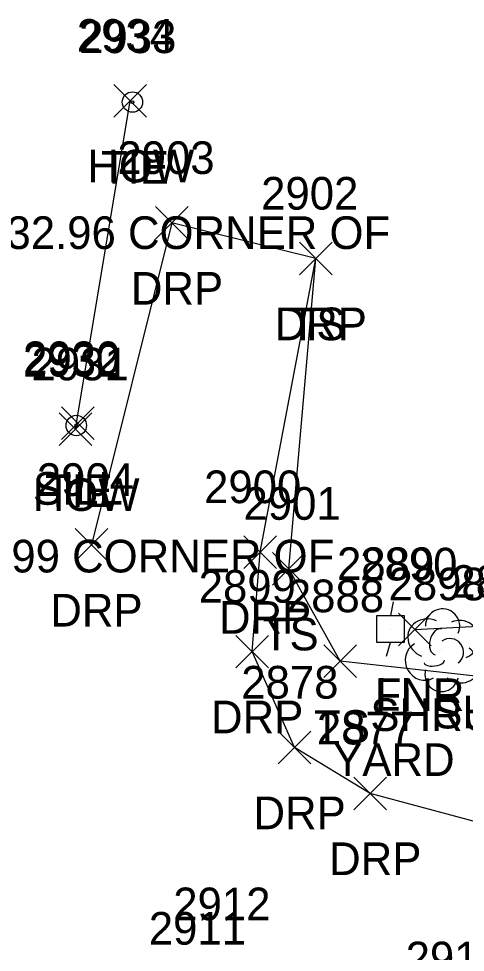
# Model space of a CAD drawing. Extents: x 1678863 to 1683592, y 407783 to 418211.
# Drawn here: x 1680381.7 to 1680409, y 415046.7 to 415103.8 of the extents above; entities that cross this region are included whole.
import ezdxf

# ---------------------------------------------------------------- set-up
doc = ezdxf.new("R2010")
doc.units = 0
for name, color, linetype in [('C_A', 7, 'Continuous'), ('C_C', 7, 'Continuous'), ('C_I', 7, 'Continuous'), ('CBP', 7, 'Continuous'), ('L_A', 7, 'Continuous'), ('L_I', 7, 'Continuous'), ('L_TIC', 7, 'Continuous'), ('LBC', 7, 'Continuous'), ('LELB', 7, 'Continuous'), ('LFNC', 7, 'Continuous'), ('LSH', 7, 'Continuous'), ('R_A', 7, 'Continuous'), ('R_I', 7, 'Continuous'), ('R_TIC', 7, 'Continuous'), ('RDP', 7, 'Continuous'), ('U_A', 7, 'Continuous'), ('U_C', 7, 'Continuous'), ('U_I', 7, 'Continuous'), ('ULP', 7, 'Continuous')]:
    doc.layers.add(name, color=color, linetype=linetype)

msp = doc.modelspace()

# ---------------------------------------------------------------- linework, layer by layer
at = {"layer": 'CBP'}
for centre, radius in [((1680388.632, 415098.731), 0.625), ((1680388.632, 415098.731), 0.0833), ((1680385.198, 415078.92), 0.625), ((1680385.198, 415078.92), 0.0833)]:
    msp.add_circle(centre, radius, dxfattribs=at)
at = {"layer": 'L_TIC'}
for points in [[(1680387.488, 415097.809), (1680389.488, 415099.809)], [(1680389.488, 415097.809), (1680387.488, 415099.809)], [(1680398.847, 415088.143), (1680400.847, 415090.143)], [(1680400.847, 415088.143), (1680398.847, 415090.143)], [(1680384.287, 415078.066), (1680386.287, 415080.066)], [(1680386.287, 415078.066), (1680384.287, 415080.066)], [(1680384.149, 415077.687), (1680386.149, 415079.687)], [(1680386.149, 415077.687), (1680384.149, 415079.687)], [(1680397.203, 415069.146), (1680399.203, 415071.146)], [(1680399.203, 415069.146), (1680397.203, 415071.146)], [(1680404.918, 415065.43), (1680406.918, 415067.43)], [(1680406.918, 415065.43), (1680404.918, 415067.43)], [(1680400.343, 415063.484), (1680402.343, 415065.484)], [(1680402.343, 415063.484), (1680400.343, 415065.484)]]:
    msp.add_lwpolyline(points, dxfattribs=at)
at = {"layer": 'LBC'}
msp.add_lwpolyline([(1680385.149, 415078.687), (1680388.488, 415098.809)], dxfattribs=at)
at = {"layer": 'LELB'}
msp.add_lwpolyline([(1680419.892, 415103.345), (1680422.293, 415099.906), (1680420.435, 415079.818), (1680417.794, 415066.316), (1680413.133, 415063.173), (1680401.343, 415064.484), (1680398.203, 415070.146), (1680399.847, 415089.143)], dxfattribs=at)
at = {"layer": 'LFNC'}
msp.add_lwpolyline([(1680405.918, 415066.43), (1680413.683, 415066.824), (1680416.127, 415081.471)], dxfattribs=at)
at = {"layer": 'LSH'}
msp.add_line((1680407.565, 415065.209), (1680407.565, 415065.209), dxfattribs=at)
msp.add_line((1680407.565, 415065.209), (1680407.565, 415065.209), dxfattribs=at)
msp.add_arc((1680407.612, 415066.643), 1.047, 335.5272, 180.9563, dxfattribs=at)
for centre, major_axis, ratio, start_param, end_param in [((1680406.774, 415065.875), (1.21, -0.512), 0.895232, 1.570796, 4.712389), ((1680408.607, 415065.792), (-1.141, -0.483), 0.949671, 1.570796, 4.712389), ((1680407.357, 415065.667), (-0.208, -0.792), 0.645439, 3.141593, 6.283185), ((1680406.482, 415064.5), (0.584, -1.042), 0.959034, 3.141593, 6.283185), ((1680408.065, 415065.042), (-0.5, 0.667), 0.989748, 3.141593, 6.283185), ((1680408.566, 415064.375), (-1.09, 0.792), 0.841452, 1.570796, 4.712389), ((1680407.107, 415064.458), (-0.625, -0.083), 0.423636, 0, 3.141593), ((1680407.566, 415063.709), (0.265, 1.061), 0.942809, 1.570796, 4.712389)]:
    msp.add_ellipse(centre, major_axis=major_axis, ratio=ratio, start_param=start_param, end_param=end_param, dxfattribs=at)
at = {"layer": 'R_TIC'}
for points in [[(1680390.05, 415090.324), (1680392.05, 415092.324)], [(1680392.05, 415090.324), (1680390.05, 415092.324)], [(1680398.847, 415088.143), (1680400.847, 415090.143)], [(1680400.847, 415088.143), (1680398.847, 415090.143)], [(1680385.121, 415070.607), (1680387.121, 415072.607)], [(1680387.121, 415070.607), (1680385.121, 415072.607)], [(1680395.442, 415070.164), (1680397.442, 415072.164)], [(1680397.442, 415070.164), (1680395.442, 415072.164)], [(1680394.955, 415064.068), (1680396.955, 415066.068)], [(1680396.955, 415064.068), (1680394.955, 415066.068)], [(1680397.553, 415058.194), (1680399.553, 415060.194)], [(1680399.553, 415058.194), (1680397.553, 415060.194)], [(1680402.182, 415055.385), (1680404.182, 415057.385)], [(1680404.182, 415055.385), (1680402.182, 415057.385)]]:
    msp.add_lwpolyline(points, dxfattribs=at)
at = {"layer": 'RDP'}
msp.add_lwpolyline([(1680428.11, 415053.837), (1680422.858, 415051.817), (1680415.336, 415053.111), (1680403.182, 415056.385), (1680398.553, 415059.194), (1680395.955, 415065.068), (1680396.442, 415071.164), (1680399.847, 415089.143), (1680391.05, 415091.324), (1680386.121, 415071.607)], dxfattribs=at)
at = {"layer": 'ULP'}
for p, q in [((1680404.589, 415068.123), (1680404.423, 415067.29)), ((1680403.589, 415065.623), (1680403.589, 415067.29)), ((1680403.589, 415067.29), (1680405.256, 415067.29)), ((1680405.256, 415067.29), (1680405.256, 415065.623)), ((1680404.423, 415066.456), (1680404.423, 415066.456)), ((1680405.256, 415065.623), (1680403.589, 415065.623)), ((1680404.173, 415064.79), (1680404.423, 415065.623))]:
    msp.add_line(p, q, dxfattribs=at)

# ---------------------------------------------------------------- texts
at = {"layer": 'C_A'}
for p in [(1680386.711, 415093.731), (1680383.276, 415073.92)]:
    msp.add_text('TIE', height=2, dxfattribs=at).set_placement(p)
at = {"layer": 'C_C'}
for s, p in [('TIE DIST IS 32.96 CORNER OF', (1680365.916, 415089.731)), ('TIE DIST IS 40.99 CORNER OF', (1680362.497, 415069.92))]:
    msp.add_text(s, height=2, dxfattribs=at).set_placement(p)
at = {"layer": 'C_I'}
for s, p in [('2933', (1680385.372, 415101.731)), ('2932', (1680381.938, 415081.92))]:
    msp.add_text(s, height=2, dxfattribs=at).set_placement(p)
at = {"layer": 'L_A'}
for s, p in [('HOW', (1680385.874, 415093.809)), ('TS', (1680398.256, 415084.143)), ('SILL', (1680382.547, 415074.066)), ('HOW', (1680382.535, 415073.687)), ('TS', (1680396.612, 415065.146)), ('FNR', (1680403.454, 415061.43)), ('SHRUB', (1680403.195, 415060.209)), ('SHRUB', (1680407.039, 415060.366)), ('TS', (1680399.752, 415059.484))]:
    msp.add_text(s, height=2, dxfattribs=at).set_placement(p)
at = {"layer": 'L_I'}
for s, p in [('2934', (1680385.228, 415101.809)), ('2902', (1680396.508, 415092.143)), ('2930', (1680381.94, 415082.066)), ('2931', (1680382.456, 415081.687)), ('2901', (1680395.431, 415073.146)), ('2890', (1680402.572, 415069.43)), ('2898', (1680404.306, 415068.209)), ('2897', (1680408.15, 415068.366)), ('2888', (1680398.083, 415067.484)), ('2911', (1680389.634, 415047.122))]:
    msp.add_text(s, height=2, dxfattribs=at).set_placement(p)
at = {"layer": 'R_A'}
for p in [(1680388.538, 415086.324), (1680397.335, 415084.143), (1680383.609, 415066.607), (1680393.93, 415066.164), (1680393.443, 415060.068), (1680396.041, 415054.194), (1680400.67, 415051.385)]:
    msp.add_text('DRP', height=2, dxfattribs=at).set_placement(p)
at = {"layer": 'R_I'}
for s, p in [('2903', (1680387.711, 415094.324)), ('2902', (1680396.508, 415092.143)), ('2904', (1680382.783, 415074.607)), ('2900', (1680393.016, 415074.164)), ('2899', (1680392.687, 415068.068)), ('2878', (1680395.293, 415062.194)), ('2877', (1680399.922, 415059.385)), ('2912', (1680391.132, 415048.617)), ('2911', (1680389.634, 415047.122)), ('2913', (1680405.352, 415045.306))]:
    msp.add_text(s, height=2, dxfattribs=at).set_placement(p)
at = {"layer": 'U_A'}
msp.add_text('LI', height=2, dxfattribs=at).set_placement((1680403.525, 415061.456))
at = {"layer": 'U_C'}
msp.add_text('YARD', height=2, dxfattribs=at).set_placement((1680400.919, 415057.456))
at = {"layer": 'U_I'}
msp.add_text('2889', height=2, dxfattribs=at).set_placement((1680401.155, 415069.456))

doc.saveas('drawing.dxf')
